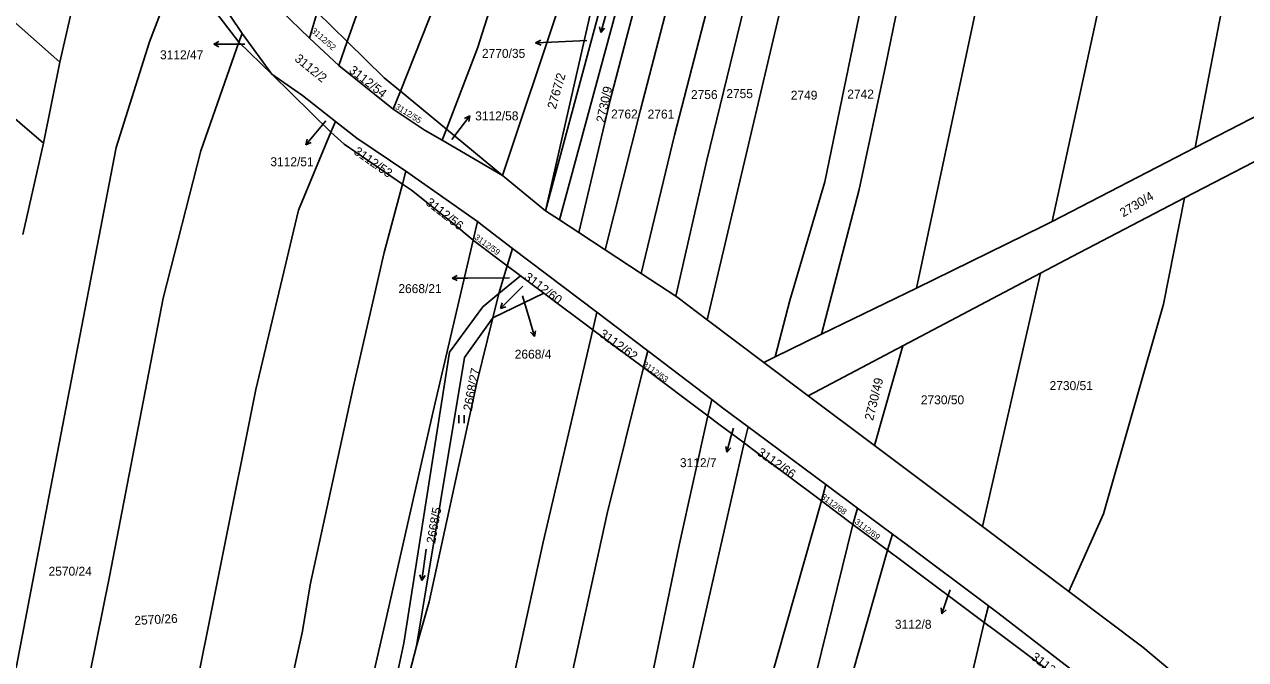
# Model space of a CAD drawing. Extents: x -755528 to -748832, y -1118122 to -1111095.
# Drawn here: x -753866 to -753634.1, y -1115185.5 to -1115064.9 of the extents above; entities that cross this region are included whole.
import ezdxf

# ---------------------------------------------------------------- set-up
doc = ezdxf.new("R2010")
doc.units = 0
for name, color, linetype in [('DZ_DO_PUPFL', 7, 'Continuous'), ('DZ_NAD_ZPF', 7, 'Continuous'), ('legenda barvy', 7, 'Continuous'), ('TZ_UMVŽST', 7, 'Continuous')]:
    doc.layers.add(name, color=color, linetype=linetype)

msp = doc.modelspace()

# ---------------------------------------------------------------- linework, layer by layer
at = {"layer": 'DZ_NAD_ZPF'}
for p, q in [((-753835.51, -1115050.38), (-753824.6, -1115066.64)), ((-753859.25, -1115072.07), (-753855.1, -1115054.13)), ((-753764.22, -1115060.84), (-753775.17, -1115093.59)), ((-753767.01, -1115100.3), (-753757.9, -1115060.21)), ((-753811.82, -1115067.51), (-753817.24, -1115062.32)), ((-753811.82, -1115067.51), (-753810.37, -1115062.57)), ((-753810.37, -1115062.57), (-753804.69, -1115068.16)), ((-753825.23, -1115068.3), (-753824.6, -1115066.64)), ((-753824.6, -1115066.64), (-753819, -1115074.39)), ((-753806.29, -1115072.69), (-753811.82, -1115067.51)), ((-753819, -1115074.39), (-753825.23, -1115068.3)), ((-753806.29, -1115072.69), (-753804.69, -1115068.16)), ((-753607.2, -1115069.43), (-753643.69, -1115088.29)), ((-753862.33, -1115087.47), (-753859.25, -1115072.07)), ((-753807.76, -1115085.35), (-753819, -1115074.39)), ((-753795.93, -1115081), (-753806.29, -1115072.69)), ((-753645.7, -1115097.86), (-753603.38, -1115075.89)), ((-753795.93, -1115081), (-753794.59, -1115077.61)), ((-753794.59, -1115077.61), (-753785.83, -1115084.82)), ((-753807.76, -1115085.35), (-753806.88, -1115083.36)), ((-753786.63, -1115086.91), (-753785.83, -1115084.82)), ((-753785.83, -1115084.82), (-753775.17, -1115093.59)), ((-753866.24, -1115104.81), (-753862.33, -1115087.47)), ((-753775.17, -1115093.59), (-753786.63, -1115086.91)), ((-753643.69, -1115088.29), (-753670.83, -1115102.32)), ((-753794.18, -1115095.22), (-753793.53, -1115092.76)), ((-753793.53, -1115092.76), (-753779.95, -1115102.31)), ((-753792.48, -1115096.38), (-753794.18, -1115095.22)), ((-753767.01, -1115100.3), (-753775.17, -1115093.59)), ((-753784.61, -1115102.63), (-753792.48, -1115096.38)), ((-753767.01, -1115100.3), (-753764.36, -1115102.04)), ((-753780.79, -1115105.85), (-753784.61, -1115102.63)), ((-753780.79, -1115105.85), (-753779.95, -1115102.31)), ((-753760.72, -1115104.43), (-753764.36, -1115102.04)), ((-753755.69, -1115107.74), (-753760.72, -1115104.43)), ((-753780.46, -1115106.13), (-753780.79, -1115105.85)), ((-753774.28, -1115110.75), (-753780.46, -1115106.13)), ((-753774.28, -1115110.75), (-753773.27, -1115107.43)), ((-753773.27, -1115107.43), (-753757.29, -1115119.56)), ((-753748.89, -1115112.2), (-753755.69, -1115107.74)), ((-753775.87, -1115116), (-753774.28, -1115110.75)), ((-753771.78, -1115112.62), (-753775.87, -1115116)), ((-753767.37, -1115115.92), (-753771.78, -1115112.62)), ((-753742.3, -1115116.53), (-753748.89, -1115112.2)), ((-753699.18, -1115125.92), (-753673.06, -1115112.13)), ((-753684.07, -1115160.26), (-753673.06, -1115112.13)), ((-753777.06, -1115120.59), (-753767.37, -1115115.92)), ((-753775.87, -1115116), (-753777.06, -1115120.59)), ((-753758.02, -1115122.91), (-753767.37, -1115115.92)), ((-753714.63, -1115123.75), (-753696.62, -1115114.96)), ((-753758.02, -1115122.91), (-753757.29, -1115119.56)), ((-753757.29, -1115119.56), (-753747.63, -1115126.9)), ((-753725.55, -1115129.08), (-753736.31, -1115120.99)), ((-753748.44, -1115130.08), (-753758.02, -1115122.91)), ((-753714.63, -1115123.75), (-753723.41, -1115128.04)), ((-753699.18, -1115125.92), (-753717.13, -1115135.41)), ((-753704.57, -1115144.86), (-753699.18, -1115125.92)), ((-753748.44, -1115130.08), (-753747.63, -1115126.9)), ((-753747.63, -1115126.9), (-753735.47, -1115136.14)), ((-753723.41, -1115128.04), (-753725.55, -1115129.08)), ((-753736.23, -1115139.2), (-753748.44, -1115130.08)), ((-753725.55, -1115129.08), (-753717.13, -1115135.41)), ((-753735.47, -1115136.14), (-753736.23, -1115139.2)), ((-753735.47, -1115136.14), (-753733.4, -1115137.71)), ((-753704.57, -1115144.86), (-753717.13, -1115135.41)), ((-753736.23, -1115139.2), (-753734.12, -1115140.78)), ((-753733.4, -1115137.71), (-753728.55, -1115141.32)), ((-753734.12, -1115140.78), (-753729.32, -1115144.37)), ((-753729.32, -1115144.37), (-753728.55, -1115141.32)), ((-753684.07, -1115160.26), (-753704.57, -1115144.86)), ((-753714.65, -1115155.34), (-753713.79, -1115152.29)), ((-753713.79, -1115152.29), (-753707.79, -1115156.75)), ((-753708.66, -1115159.82), (-753714.65, -1115155.34)), ((-753708.66, -1115159.82), (-753707.79, -1115156.75)), ((-753707.79, -1115156.75), (-753701.17, -1115161.67)), ((-753702.08, -1115164.74), (-753708.66, -1115159.82)), ((-753667.69, -1115172.56), (-753684.07, -1115160.26)), ((-753701.17, -1115161.67), (-753702.08, -1115164.74)), ((-753701.17, -1115161.67), (-753698.57, -1115163.61)), ((-753702.08, -1115164.74), (-753699.38, -1115166.76)), ((-753698.57, -1115163.61), (-753682.93, -1115175.26)), ((-753699.38, -1115166.76), (-753683.72, -1115178.46)), ((-753683.72, -1115178.46), (-753682.93, -1115175.26)), ((-753792.82, -1115188.05), (-753791.53, -1115182.96))]:
    msp.add_line(p, q, dxfattribs=at)
for points in [[(-753794.59, -1115077.61), (-753787.93, -1115060.8), (-753777.91, -1115023.56), (-753764.5, -1114964.39), (-753747.45, -1114890.29), (-753735.04, -1114826.44), (-753725.78, -1114788.24), (-753719.01, -1114758.28), (-753706.47, -1114700.23), (-753694.32, -1114647.7), (-753687.72, -1114622.89), (-753664.72, -1114512.91)], [(-753744.88, -1114812.91), (-753755.85, -1114860.59), (-753768.37, -1114915.99), (-753784.17, -1114987.23), (-753793.11, -1115028.22), (-753799.33, -1115052.95), (-753804.69, -1115068.16)], [(-754067.98, -1114882.52), (-754045.71, -1114907.17), (-754004.24, -1114946.2), (-753952.66, -1114990.3), (-753910.37, -1115026.73), (-753875.85, -1115057.43), (-753859.25, -1115072.07)], [(-754071.13, -1114898.39), (-754049.63, -1114922.2), (-754022.66, -1114947.85), (-753952.63, -1115010.37), (-753898.79, -1115056.16), (-753862.33, -1115087.47)], [(-753785.83, -1115084.82), (-753779.91, -1115069.41), (-753771.27, -1115042.16), (-753765.37, -1115019.27), (-753758.96, -1114991.55), (-753748.31, -1114942.85)], [(-753670.83, -1115102.32), (-753662.8, -1115065.45), (-753655.03, -1115029.36), (-753643.9, -1114977.12)], [(-753619.54, -1114977.59), (-753625.43, -1114999.63), (-753637.42, -1115055.73), (-753643.69, -1115088.29)], [(-753696.62, -1115114.96), (-753683.7, -1115054.43), (-753667.69, -1114984.06)], [(-753727.25, -1115015.85), (-753732.26, -1115046.29), (-753742.51, -1115085.92), (-753748.89, -1115112.2)], [(-753730.97, -1115018.56), (-753736.42, -1115049.25), (-753741.79, -1115053.28), (-753748.97, -1115081.15), (-753755.69, -1115107.74)], [(-753764.36, -1115102.04), (-753753.61, -1115062.35), (-753744.4, -1115028.3), (-753743.32, -1115027.52)], [(-753760.72, -1115104.43), (-753754.71, -1115079.05), (-753749.42, -1115058.99), (-753743.32, -1115027.52)], [(-753699.56, -1115028.45), (-753704.22, -1115047.53), (-753713.98, -1115094.82), (-753720.64, -1115117.31), (-753723.41, -1115128.04)], [(-753693.08, -1115027.16), (-753702.48, -1115072.87), (-753707.46, -1115096.26), (-753714.63, -1115123.75)], [(-753715.37, -1115032.61), (-753722.47, -1115062.21), (-753736.31, -1115120.99)], [(-753723.63, -1115038.25), (-753736.39, -1115090.66), (-753742.3, -1115116.53)], [(-753889.22, -1115281.32), (-753884.22, -1115266.45), (-753874.89, -1115225.11), (-753861.01, -1115153.01), (-753848.53, -1115088.3), (-753842.2, -1115068.25), (-753836.55, -1115053.32)], [(-753825.23, -1115068.3), (-753834.4, -1115056.28), (-753836.55, -1115053.32)], [(-753756.2, -1115059.98), (-753756.93, -1115062.71), (-753767.01, -1115100.3)], [(-753877.5, -1115290.9), (-753872.01, -1115276.25), (-753867.16, -1115255.51), (-753849.81, -1115169.74), (-753839.59, -1115116.86), (-753832.48, -1115088.95), (-753825.23, -1115068.3)], [(-753804.69, -1115068.16), (-753797.69, -1115075.06), (-753794.59, -1115077.61)], [(-753819, -1115074.39), (-753813.17, -1115078.44), (-753806.88, -1115083.36)], [(-753786.63, -1115086.91), (-753789.87, -1115085.04), (-753795.93, -1115081)], [(-753806.88, -1115083.36), (-753802.83, -1115086.53), (-753793.53, -1115092.76)], [(-753858.9, -1115308.17), (-753841.51, -1115231.47), (-753822.03, -1115134.25), (-753813.93, -1115100.17), (-753807.76, -1115085.35)], [(-753794.18, -1115095.22), (-753805.25, -1115087.66), (-753807.76, -1115085.35)], [(-753847.38, -1115317.7), (-753839.5, -1115293.67), (-753835.79, -1115283.35), (-753829.38, -1115253.16), (-753813.14, -1115180.08), (-753811.71, -1115171.33), (-753803.55, -1115133.82), (-753797.64, -1115108.22), (-753794.18, -1115095.22)], [(-753673.06, -1115112.13), (-753667.05, -1115108.95), (-753645.7, -1115097.86)], [(-753645.7, -1115097.86), (-753649.71, -1115118.04), (-753661.1, -1115157.84), (-753667.69, -1115172.56)], [(-753779.95, -1115102.31), (-753778.72, -1115103.29), (-753773.27, -1115107.43)], [(-753670.83, -1115102.32), (-753672.59, -1115103.23), (-753696.62, -1115114.96)], [(-753835, -1115324.01), (-753823.86, -1115291.7), (-753817.46, -1115264.86), (-753807.73, -1115223.09), (-753797.54, -1115178.81), (-753788.44, -1115138.67), (-753780.79, -1115105.85)], [(-753771.78, -1115112.62), (-753772.1, -1115112.38), (-753774.28, -1115110.75)], [(-753775.87, -1115116), (-753778.95, -1115118.54), (-753785.28, -1115127.14), (-753793.95, -1115182.36), (-753795.04, -1115187.69), (-753798.54, -1115214.71)], [(-753736.31, -1115120.99), (-753741.85, -1115116.83), (-753742.3, -1115116.53)], [(-753791.53, -1115182.96), (-753782.38, -1115128.15), (-753777.06, -1115120.59)], [(-753791.53, -1115182.96), (-753789.1, -1115174.54), (-753780.09, -1115132.96), (-753777.06, -1115120.59)], [(-753758.02, -1115122.91), (-753767.5, -1115163.21), (-753775.58, -1115200.14), (-753786.55, -1115251.31), (-753798.09, -1115295.51)], [(-753789.77, -1115308.69), (-753779.04, -1115265.51), (-753765.42, -1115203.94), (-753755.29, -1115157.75), (-753748.44, -1115130.08)], [(-753776.81, -1115332.22), (-753770.23, -1115300.11), (-753762.92, -1115265.2), (-753759.22, -1115246.04), (-753751.08, -1115209.25), (-753741.66, -1115163.79), (-753736.23, -1115139.2)], [(-753728.55, -1115141.32), (-753726.86, -1115142.58), (-753713.79, -1115152.29)], [(-753773.54, -1115339.7), (-753767.38, -1115311.34), (-753760.97, -1115283.14), (-753750.71, -1115240.6), (-753738.95, -1115186.68), (-753729.32, -1115144.37)], [(-753714.65, -1115155.34), (-753727.64, -1115145.63), (-753729.32, -1115144.37)], [(-753763.66, -1115349.76), (-753755.73, -1115322.54), (-753747.14, -1115288.61), (-753733.22, -1115227.13), (-753724.6, -1115190.55), (-753714.65, -1115155.34)], [(-753759.06, -1115352.33), (-753746.83, -1115314.09), (-753739.87, -1115287.41), (-753725.63, -1115228.17), (-753718.54, -1115199.99), (-753708.66, -1115159.82)], [(-753752.14, -1115356.18), (-753741.33, -1115319.81), (-753726.82, -1115261.41), (-753708.77, -1115188.16), (-753702.08, -1115164.74)], [(-753667.69, -1115172.56), (-753653.62, -1115183.13), (-753638.63, -1115195.73), (-753623.19, -1115211.62), (-753622.14, -1115213.44)], [(-753682.93, -1115175.26), (-753681.13, -1115176.6), (-753661.17, -1115192.03)], [(-753729.17, -1115366.77), (-753720.7, -1115331.7), (-753704.97, -1115267.86), (-753693.75, -1115221.04), (-753683.72, -1115178.46)], [(-753662.43, -1115194.39), (-753681.93, -1115179.8), (-753683.72, -1115178.46)]]:
    msp.add_lwpolyline(points, dxfattribs=at)
at = {"layer": 'legenda barvy'}
for p, q in [((-753768.897, -1115068.437), (-753767.923, -1115067.885)), ((-753759.18, -1115067.96), (-753765.9, -1115068.28)), ((-753830.021, -1115068.67), (-753829.02, -1115068.169)), ((-753827.02, -1115068.67), (-753830.021, -1115068.67)), ((-753830.021, -1115068.67), (-753829.02, -1115069.171)), ((-753824.13, -1115068.66), (-753827.02, -1115068.67)), ((-753765.9, -1115068.28), (-753768.897, -1115068.437)), ((-753768.897, -1115068.437), (-753767.871, -1115068.885)), ((-753808.72, -1115083.25), (-753810.61, -1115085.49)), ((-753783.21, -1115084.67), (-753781.404, -1115082.273)), ((-753781.404, -1115082.273), (-753782.407, -1115082.772)), ((-753781.404, -1115082.273), (-753781.607, -1115083.374)), ((-753810.61, -1115085.49), (-753812.539, -1115087.789)), ((-753784.8, -1115086.75), (-753783.21, -1115084.67)), ((-753812.539, -1115087.789), (-753812.279, -1115086.7)), ((-753812.539, -1115087.789), (-753811.512, -1115087.344)), ((-753784.771, -1115113.06), (-753783.77, -1115112.559)), ((-753781.77, -1115113.06), (-753784.771, -1115113.06)), ((-753784.771, -1115113.06), (-753783.77, -1115113.561)), ((-753773.88, -1115113.01), (-753781.77, -1115113.06)), ((-753771.37, -1115116.47), (-753769.97, -1115121.29)), ((-753769.97, -1115121.29), (-753769.143, -1115124.175)), ((-753769.143, -1115124.175), (-753769.9, -1115123.35)), ((-753769.143, -1115124.175), (-753768.938, -1115123.074)), ((-753731.35, -1115141.56), (-753731.81, -1115143.23)), ((-753731.81, -1115143.23), (-753732.587, -1115146.129)), ((-753732.587, -1115146.129), (-753732.811, -1115145.032)), ((-753732.587, -1115146.129), (-753731.844, -1115145.291)), ((-753690.2, -1115172.27), (-753690.8, -1115173.97)), ((-753690.8, -1115173.97), (-753691.777, -1115176.807)), ((-753691.777, -1115176.807), (-753691.924, -1115175.698)), ((-753691.777, -1115176.807), (-753690.978, -1115176.024))]:
    msp.add_line(p, q, dxfattribs=at)
at = {"layer": 'TZ_UMVŽST'}
for p, q in [((-753754.896, -1115060.69), (-753756.55, -1115066.458)), ((-753756.55, -1115066.458), (-753756.763, -1115065.38)), ((-753756.55, -1115066.458), (-753755.799, -1115065.657)), ((-753771.347, -1115114.595), (-753775.589, -1115118.837)), ((-753775.589, -1115118.837), (-753775.253, -1115117.792)), ((-753775.589, -1115118.837), (-753774.544, -1115118.501)), ((-753783.481, -1115140.61), (-753783.481, -1115139.11)), ((-753782.48, -1115140.61), (-753782.48, -1115139.11)), ((-753789.663, -1115164.515), (-753790.498, -1115170.457)), ((-753790.498, -1115170.457), (-753790.859, -1115169.419)), ((-753790.498, -1115170.457), (-753789.866, -1115169.559))]:
    msp.add_line(p, q, dxfattribs=at)

# ---------------------------------------------------------------- texts
at = {"layer": 'DZ_DO_PUPFL'}
for s, height, rotation, p in [('3112/52', 1.14, 319, (-753811.6, -1115066.327)), ('3112/2', 1.7, 321, (-753814.804, -1115071.69)), ('3112/54', 1.7, 321.999997, (-753804.483, -1115073.919)), ('2767/2', 1.7, 74, (-753765.102, -1115081.114)), ('2730/9', 1.7, 78, (-753755.788, -1115083.676)), ('3112/55', 1.14, 328, (-753795.666, -1115080.849)), ('3112/53', 1.7, 325, (-753803.587, -1115089.396)), ('3112/56', 1.7, 321.999997, (-753789.913, -1115099.009)), ('2730/4', 1.7, 31, (-753657.342, -1115101.578)), ('3112/59', 1.14, 324, (-753780.628, -1115105.579)), ('3112/60', 1.7, 323, (-753771.241, -1115113.198)), ('3112/62', 1.7, 324, (-753756.969, -1115124.007)), ('2668/27', 1.7, 79, (-753781.025, -1115138.412)), ('3112/63', 1.14, 324, (-753748.708, -1115129.709)), ('2730/49', 1.7, 76, (-753704.855, -1115140.225)), ('3112/66', 1.7, 325, (-753727.003, -1115146.519)), ('3112/68', 1.14, 324, (-753714.818, -1115154.849)), ('2668/5', 1.7, 80, (-753787.992, -1115163.577)), ('3112/69', 1.14, 323, (-753708.444, -1115159.57)), ('2570/26', 1.7, 3, (-753845.035, -1115178.938)), ('3112/71', 1.7, 321.999997, (-753674.983, -1115185.299))]:
    msp.add_text(s, height=height, rotation=rotation, dxfattribs=at).set_placement(p)
for s, p in [('3112/47', (-753840.213, -1115071.538)), ('2770/35', (-753779.093, -1115071.268)), ('2755', (-753732.7, -1115078.91)), ('2756', (-753739.41, -1115079.09)), ('2749', (-753720.46, -1115079.21)), ('2742', (-753709.73, -1115078.99)), ('3112/58', (-753780.38, -1115083.14)), ('2762', (-753754.58, -1115082.78)), ('2761', (-753747.64, -1115082.79)), ('3112/51', (-753819.263, -1115091.838)), ('2668/21', (-753794.963, -1115115.928)), ('2668/4', (-753772.87, -1115128.368)), ('2730/51', (-753671.32, -1115134.34)), ('2730/50', (-753695.76, -1115137.03)), ('3112/7', (-753741.505, -1115148.968)), ('2570/24', (-753861.38, -1115169.57)), ('3112/8', (-753700.695, -1115179.648))]:
    msp.add_text(s, height=1.7, dxfattribs=at).set_placement(p)

doc.saveas('drawing.dxf')
